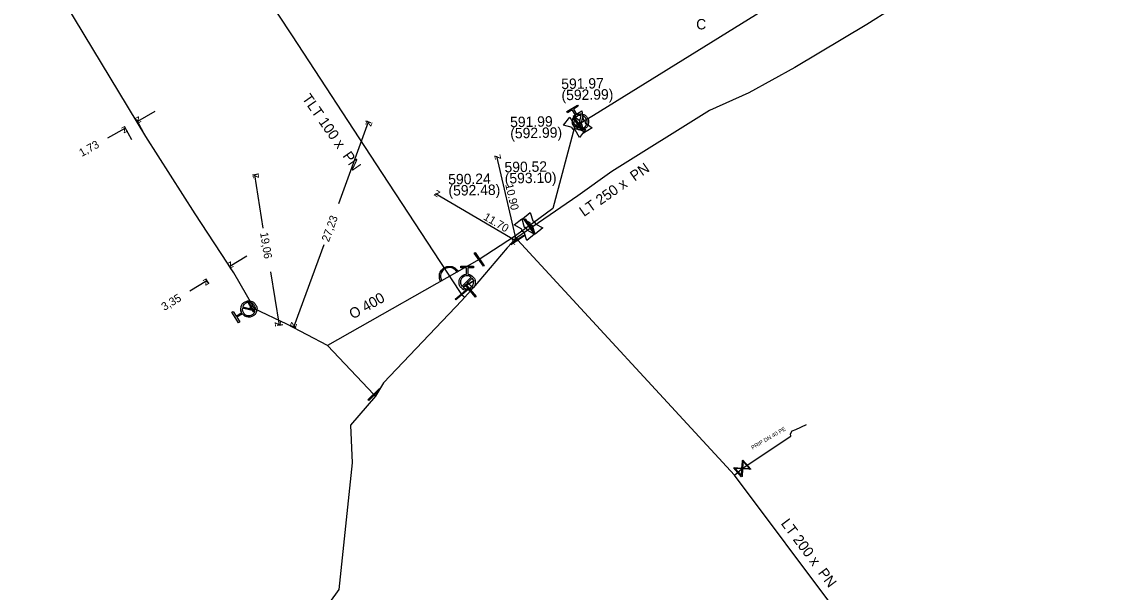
# Model space of a CAD drawing. Extents: x -643842 to -636370, y -1119190 to -1110210.
# Drawn here: x -641353.8 to -641219.2, y -1115449.7 to -1115378.3 of the extents above; entities that cross this region are included whole.
import ezdxf

# ---------------------------------------------------------------- set-up
doc = ezdxf.new("R2010")
doc.units = 0
for name, color, linetype in [('22', 7, 'Continuous'), ('9', 7, 'Continuous'), ('Default', 7, 'Continuous'), ('Level 10', 7, 'Continuous'), ('Level 16', 7, 'Continuous'), ('Level 19', 7, 'Continuous'), ('Level 20', 7, 'Continuous'), ('Level 21', 7, 'Continuous'), ('Level 23', 7, 'Continuous'), ('Level 27', 7, 'Continuous'), ('Level 28', 7, 'Continuous'), ('Level 33', 7, 'Continuous')]:
    doc.layers.add(name, color=color, linetype=linetype)

msp = doc.modelspace()

# ---------------------------------------------------------------- linework, layer by layer
at = {"layer": '9'}
for points in [[(-641299.32, -1115409.6), (-641299.46, -1115409.67)], [(-641301.37, -1115410.74), (-641301.5, -1115410.81)]]:
    msp.add_lwpolyline(points, dxfattribs=at)
at = {"layer": 'Default'}
for points in [[(-641284.48, -1115390), (-641284.16, -1115389.84), (-641283.81, -1115389.93), (-641283.41, -1115390.02), (-641283.19, -1115390.38), (-641282.97, -1115390.73), (-641283.07, -1115391.13), (-641283.16, -1115391.53), (-641283.52, -1115391.75), (-641283.87, -1115391.97), (-641284.27, -1115391.87), (-641284.67, -1115391.78), (-641284.89, -1115391.43), (-641285.11, -1115391.07), (-641285.01, -1115390.67), (-641284.93, -1115390.31), (-641284.64, -1115390.1)], [(-641283.94, -1115390.09), (-641284.22, -1115390.05), (-641284.47, -1115390.21), (-641284.76, -1115390.38), (-641284.83, -1115390.71), (-641284.91, -1115391.04), (-641284.73, -1115391.33), (-641284.58, -1115391.57), (-641284.32, -1115391.67)], [(-641284.14, -1115391.71), (-641283.86, -1115391.74), (-641283.62, -1115391.59), (-641283.33, -1115391.42), (-641283.25, -1115391.09), (-641283.17, -1115390.76), (-641283.35, -1115390.47), (-641283.5, -1115390.23), (-641283.76, -1115390.13)], [(-641283.82, -1115391.22), (-641283.87, -1115391.21), (-641283.92, -1115391.18), (-641283.99, -1115391.14), (-641284.04, -1115391.07), (-641284.08, -1115391), (-641284.08, -1115390.92), (-641284.08, -1115390.86), (-641284.07, -1115390.81)], [(-641283.72, -1115390.6), (-641283.67, -1115390.61), (-641283.62, -1115390.63), (-641283.55, -1115390.68), (-641283.5, -1115390.75), (-641283.46, -1115390.82), (-641283.46, -1115390.9), (-641283.46, -1115390.96), (-641283.47, -1115391.01)], [(-641284.72, -1115391.88), (-641284.77, -1115391.89), (-641284.82, -1115391.88), (-641284.91, -1115391.87), (-641284.97, -1115391.82), (-641285.04, -1115391.77), (-641285.07, -1115391.69), (-641285.09, -1115391.64), (-641285.09, -1115391.58)], [(-641284.84, -1115391.26), (-641284.79, -1115391.25), (-641284.74, -1115391.26), (-641284.65, -1115391.27), (-641284.59, -1115391.32), (-641284.52, -1115391.37), (-641284.49, -1115391.45), (-641284.47, -1115391.5), (-641284.47, -1115391.55)], [(-641290.01, -1115403.27), (-641289.96, -1115403.27), (-641289.91, -1115403.29), (-641289.83, -1115403.32), (-641289.78, -1115403.38), (-641289.73, -1115403.45), (-641289.71, -1115403.53), (-641289.7, -1115403.58), (-641289.71, -1115403.63)], [(-641291.08, -1115404.66), (-641291.13, -1115404.66), (-641291.18, -1115404.64), (-641291.26, -1115404.61), (-641291.31, -1115404.55), (-641291.36, -1115404.48), (-641291.38, -1115404.4), (-641291.39, -1115404.35), (-641291.38, -1115404.29)], [(-641291.06, -1115404.04), (-641291.01, -1115404.04), (-641290.96, -1115404.06), (-641290.88, -1115404.09), (-641290.83, -1115404.15), (-641290.78, -1115404.22), (-641290.76, -1115404.3), (-641290.75, -1115404.35), (-641290.76, -1115404.4)], [(-641290.03, -1115403.89), (-641290.08, -1115403.89), (-641290.13, -1115403.87), (-641290.21, -1115403.84), (-641290.26, -1115403.78), (-641290.31, -1115403.71), (-641290.33, -1115403.63), (-641290.34, -1115403.58), (-641290.33, -1115403.52)], [(-641301.5, -1115410.81), (-641301.66, -1115410.53), (-641301.66, -1115410.18), (-641301.66, -1115409.84), (-641301.48, -1115409.55), (-641301.3, -1115409.27), (-641301.02, -1115409.11), (-641300.75, -1115408.96), (-641300.41, -1115408.96), (-641300.07, -1115408.95), (-641299.77, -1115409.13), (-641299.48, -1115409.31), (-641299.32, -1115409.6)], [(-641299.46, -1115409.67), (-641299.6, -1115409.42), (-641299.85, -1115409.27), (-641300.11, -1115409.11), (-641300.41, -1115409.11), (-641300.7, -1115409.12), (-641300.95, -1115409.25), (-641301.19, -1115409.38), (-641301.35, -1115409.64), (-641301.51, -1115409.89), (-641301.51, -1115410.19), (-641301.51, -1115410.49), (-641301.37, -1115410.74)], [(-641298.11, -1115409.94), (-641297.75, -1115409.97), (-641297.49, -1115410.23), (-641297.2, -1115410.53), (-641297.2, -1115410.94), (-641297.2, -1115411.36), (-641297.49, -1115411.65), (-641297.79, -1115411.94), (-641298.2, -1115411.94), (-641298.61, -1115411.94), (-641298.91, -1115411.65), (-641299.2, -1115411.36), (-641299.2, -1115410.94), (-641299.2, -1115410.53), (-641298.91, -1115410.23), (-641298.65, -1115409.97), (-641298.29, -1115409.94)], [(-641297.69, -1115410.3), (-641297.91, -1115410.13), (-641298.2, -1115410.13), (-641298.54, -1115410.13), (-641298.78, -1115410.36), (-641299.01, -1115410.6), (-641299.01, -1115410.94), (-641299.01, -1115411.23), (-641298.84, -1115411.45)], [(-641298.71, -1115411.58), (-641298.49, -1115411.75), (-641298.2, -1115411.75), (-641297.87, -1115411.75), (-641297.63, -1115411.51), (-641297.39, -1115411.28), (-641297.39, -1115410.94), (-641297.39, -1115410.65), (-641297.56, -1115410.43)], [(-641326.35, -1115414.73), (-641326.52, -1115414.41), (-641326.43, -1115414.05), (-641326.34, -1115413.65), (-641325.99, -1115413.43), (-641325.64, -1115413.21), (-641325.23, -1115413.31), (-641324.83, -1115413.4), (-641324.61, -1115413.75), (-641324.39, -1115414.1), (-641324.49, -1115414.51), (-641324.58, -1115414.91), (-641324.93, -1115415.13), (-641325.28, -1115415.35), (-641325.69, -1115415.26), (-641326.04, -1115415.18), (-641326.26, -1115414.88)], [(-641324.65, -1115414.37), (-641324.62, -1115414.1), (-641324.77, -1115413.85), (-641324.95, -1115413.57), (-641325.28, -1115413.49), (-641325.6, -1115413.41), (-641325.89, -1115413.59), (-641326.14, -1115413.75), (-641326.23, -1115414.01)], [(-641326.27, -1115414.19), (-641326.31, -1115414.46), (-641326.15, -1115414.71), (-641325.97, -1115415), (-641325.65, -1115415.08), (-641325.32, -1115415.15), (-641325.03, -1115414.97), (-641324.78, -1115414.82), (-641324.69, -1115414.55)]]:
    msp.add_open_spline(points, degree=3, dxfattribs=at)
at = {"layer": 'Level 10'}
for points in [[(-641337.19, -1115389.61), (-641339.38, -1115390.83)], [(-641338.56, -1115392.28), (-641339.5, -1115390.61)], [(-641314.24, -1115401.11), (-641310.51, -1115390.9)], [(-641310.91, -1115390.75), (-641310.28, -1115390.98)], [(-641343.07, -1115392.89), (-641340.89, -1115391.67)], [(-641340.07, -1115393.12), (-641341.01, -1115391.45)], [(-641294.53, -1115395.16), (-641292.07, -1115405.78)], [(-641324.25, -1115397.43), (-641324.98, -1115397.55)], [(-641323.65, -1115404.19), (-641324.73, -1115397.51)], [(-641302.16, -1115399.86), (-641292.07, -1115405.78)], [(-641316.11, -1115406.26), (-641319.84, -1115416.48)], [(-641325.72, -1115407.66), (-641327.85, -1115408.97)], [(-641327.61, -1115409.36), (-641327.98, -1115408.75)], [(-641322.76, -1115409.64), (-641321.68, -1115416.32)], [(-641332.84, -1115412.01), (-641330.71, -1115410.71)], [(-641330.47, -1115411.1), (-641330.84, -1115410.5)], [(-641321.2, -1115416.24), (-641321.92, -1115416.36)], [(-641320.24, -1115416.33), (-641319.6, -1115416.56)]]:
    msp.add_lwpolyline(points, dxfattribs=at)
at = {"layer": 'Level 16'}
for points in [[(-641284.85, -1115390.3), (-641283.71, -1115391.94), (-641283.81, -1115392.02), (-641284.95, -1115390.38), (-641284.85, -1115390.3)], [(-641290.96, -1115403.03), (-641289.82, -1115404.67), (-641289.92, -1115404.74), (-641291.06, -1115403.1), (-641290.96, -1115403.03)], [(-641291.05, -1115405.15), (-641292.72, -1115406.26), (-641292.79, -1115406.15), (-641291.12, -1115405.04), (-641291.05, -1115405.15)], [(-641297.2, -1115407.23), (-641296.06, -1115408.87), (-641296.16, -1115408.94), (-641297.3, -1115407.31), (-641297.2, -1115407.23)], [(-641297.33, -1115410.78), (-641298.6, -1115411.56), (-641298.65, -1115411.48), (-641297.38, -1115410.7), (-641297.33, -1115410.78)], [(-641297.16, -1115412.81), (-641298.45, -1115411.28), (-641298.36, -1115411.2), (-641297.07, -1115412.73), (-641297.16, -1115412.81)], [(-641298.08, -1115411.86), (-641299.6, -1115413.15), (-641299.68, -1115413.06), (-641298.16, -1115411.77), (-641298.08, -1115411.86)], [(-641325.51, -1115413.33), (-641324.78, -1115414.64), (-641324.86, -1115414.68), (-641325.59, -1115413.37), (-641325.51, -1115413.33)], [(-641309.07, -1115424.32), (-641310.49, -1115425.72), (-641310.58, -1115425.63), (-641309.16, -1115424.23), (-641309.07, -1115424.32)], [(-641263.77, -1115433.17), (-641262.78, -1115434.29), (-641262.83, -1115434.34), (-641262.96, -1115434.32), (-641263.79, -1115434.27), (-641263.86, -1115435.24), (-641263.91, -1115435.28), (-641264.89, -1115434.15), (-641264.85, -1115434.11), (-641263.88, -1115434.18), (-641263.82, -1115433.34), (-641263.82, -1115433.21), (-641263.77, -1115433.17)], [(-641263.94, -1115435.11), (-641263.88, -1115434.26), (-641264.72, -1115434.21), (-641263.94, -1115435.11)], [(-641263.73, -1115433.35), (-641263.79, -1115434.18), (-641262.95, -1115434.24), (-641263.73, -1115433.35)]]:
    msp.add_lwpolyline(points, dxfattribs=at)
at = {"layer": 'Level 21'}
for points in [[(-641195.85, -1115330.09), (-641196.16, -1115330.51), (-641196.53, -1115330.89), (-641200.44, -1115335.91), (-641204.71, -1115341.41), (-641205.04, -1115341.83), (-641205.67, -1115342.34), (-641206.74, -1115343.04), (-641244.58, -1115366.57), (-641282.42, -1115390.1), (-641283.77, -1115390.91), (-641284.45, -1115391.26), (-641284.69, -1115391.38), (-641284.78, -1115391.57), (-641287.49, -1115401.72), (-641290.02, -1115403.58), (-641290.75, -1115404.11), (-641291.07, -1115404.35), (-641292.27, -1115405.2)], [(-641332.24, -1115361.74), (-641321.84, -1115377.43), (-641320.05, -1115380.14), (-641309.6, -1115396.12), (-641299.16, -1115412.11), (-641298.88, -1115412.46), (-641298.47, -1115412.79)], [(-641315.63, -1115418.84), (-641320.7, -1115416.16), (-641324.77, -1115414.27), (-641324.98, -1115413.88), (-641327.35, -1115409.78), (-641332.16, -1115402.39), (-641338.32, -1115392.72), (-641353.85, -1115366.97)], [(-641239.14, -1115372.91), (-641248.29, -1115378.72), (-641257.25, -1115384.08), (-641263, -1115387.26), (-641267.92, -1115389.46), (-641280.13, -1115397.11), (-641284.39, -1115400.13), (-641292.09, -1115405.43)], [(-641292.27, -1115405.2), (-641296.68, -1115408.09), (-641315.63, -1115418.84)], [(-641292.09, -1115405.43), (-641293.18, -1115406.63)], [(-641252.02, -1115452.12), (-641264.8, -1115435.07), (-641291.92, -1115405.65), (-641292.09, -1115405.43)], [(-641293.18, -1115406.63), (-641297.45, -1115411.64), (-641297.76, -1115412), (-641298.87, -1115413.22), (-641308.66, -1115423.5), (-641309.63, -1115425.18)], [(-641309.63, -1115425.18), (-641309.83, -1115424.97), (-641315.63, -1115418.84)], [(-641309.63, -1115425.18), (-641312.78, -1115428.81), (-641312.57, -1115433.51), (-641314.23, -1115449.36), (-641316.76, -1115452.91), (-641336.75, -1115483.67)]]:
    msp.add_lwpolyline(points, dxfattribs=at)
at = {"layer": 'Level 23'}
for points in [[(-641284.45, -1115391.26), (-641284.33, -1115391.16), (-641284.04, -1115390.9)], [(-641297.45, -1115411.64), (-641297.99, -1115411.13), (-641298.2, -1115410.94)], [(-641325.46, -1115414.28), (-641325.19, -1115414.01), (-641324.98, -1115413.88)], [(-641264.8, -1115435.07), (-641263.84, -1115434.23), (-641257.77, -1115430.18), (-641257.81, -1115429.87), (-641257.6, -1115429.51), (-641257.16, -1115429.36), (-641255.81, -1115428.72)]]:
    msp.add_lwpolyline(points, dxfattribs=at)
at = {"layer": 'Level 28'}
for points in [[(-641284.95, -1115390.17), (-641283.88, -1115389.52), (-641283.72, -1115390.6)], [(-641286.15, -1115391.3), (-641285.38, -1115390.31), (-641284.84, -1115391.26)], [(-641284.07, -1115390.81), (-641284.95, -1115390.17)], [(-641283.47, -1115391.01), (-641282.59, -1115391.65), (-641283.66, -1115392.3), (-641283.82, -1115391.22)], [(-641285.09, -1115391.58), (-641286.15, -1115391.3)], [(-641284.47, -1115391.55), (-641283.41, -1115391.84), (-641284.18, -1115392.83), (-641284.72, -1115391.88)], [(-641292.34, -1115403.78), (-641291.38, -1115402.99), (-641291.06, -1115404.04)], [(-641291.29, -1115403.01), (-641290.33, -1115402.22), (-641290.01, -1115403.27)], [(-641290.33, -1115403.52), (-641291.29, -1115403.01)], [(-641291.38, -1115404.29), (-641292.34, -1115403.78)], [(-641290.76, -1115404.4), (-641289.8, -1115404.92), (-641290.76, -1115405.71), (-641291.08, -1115404.66)], [(-641289.71, -1115403.63), (-641288.75, -1115404.15), (-641289.71, -1115404.94), (-641290.03, -1115403.89)]]:
    msp.add_lwpolyline(points, dxfattribs=at)
at = {"layer": 'Level 33'}
for points in [[(-641284.64, -1115390.1), (-641285.07, -1115389.4), (-641285.66, -1115389.76), (-641285.75, -1115389.61), (-641284.42, -1115388.79), (-641284.33, -1115388.94), (-641284.91, -1115389.3), (-641284.48, -1115390)], [(-641284.32, -1115391.67), (-641283.94, -1115390.09)], [(-641283.76, -1115390.13), (-641284.14, -1115391.71)], [(-641298.29, -1115409.94), (-641298.29, -1115409.12), (-641298.98, -1115409.12), (-641298.98, -1115408.94), (-641297.42, -1115408.94), (-641297.42, -1115409.12), (-641298.11, -1115409.12), (-641298.11, -1115409.94)], [(-641298.84, -1115411.45), (-641297.69, -1115410.3)], [(-641297.56, -1115410.43), (-641298.71, -1115411.58)], [(-641326.23, -1115414.01), (-641324.65, -1115414.37)], [(-641326.26, -1115414.88), (-641326.95, -1115415.32), (-641326.59, -1115415.9), (-641326.75, -1115416), (-641327.57, -1115414.67), (-641327.42, -1115414.58), (-641327.05, -1115415.16), (-641326.35, -1115414.73)], [(-641324.69, -1115414.55), (-641326.27, -1115414.19)]]:
    msp.add_lwpolyline(points, dxfattribs=at)

# ---------------------------------------------------------------- texts
at = {"layer": '22'}
msp.add_text('PRIP DN 40 PE', height=0.5, rotation=30.538, dxfattribs=at).set_placement((-641262.54, -1115431.88))
at = {"layer": 'Level 10'}
for s, rotation, p in [('z', 209.2007, (-641339.18, -1115390.15)), ('z', 69.9738, (-641310.21, -1115391.54)), ('z', 29.2007, (-641341.08, -1115392.35)), ('1,73', 29.2007, (-641346.32, -1115395.28)), ('z', 103.0593, (-641293.93, -1115395.53)), ('z', 99.2236, (-641324.16, -1115397.92)), ('10.90', 283.0593, (-641293.44, -1115398.74)), ('z', 149.615, (-641301.48, -1115399.68)), ('27,23', 69.9738, (-641315.47, -1115405.96)), ('11.70', 329.615, (-641296.25, -1115403.04)), ('19,06', 279.2236, (-641324.06, -1115404.76)), ('z', 329.615, (-641292.75, -1115405.96)), ('z', 283.0593, (-641292.67, -1115405.4)), ('z', 211.3958, (-641327.68, -1115408.28)), ('z', 31.3958, (-641330.88, -1115411.4)), ('3,35', 31.3958, (-641336.01, -1115414.53)), ('z', 279.2236, (-641322.25, -1115415.91)), ('z', 249.9738, (-641320.14, -1115415.84))]:
    msp.add_text(s, height=1, rotation=rotation, dxfattribs=at).set_placement(p)
at = {"layer": 'Level 19'}
msp.add_text('C', height=1.3, dxfattribs=at).set_placement((-641269.59, -1115379.33))
at = {"layer": 'Level 20'}
for s, rotation, p in [('TLT 100 x  PN ', 305.1239, (-641318.87, -1115387.96)), ('LT 250 x  PN ', 34.9663, (-641283.61, -1115402.79)), ('O 400', 29.5753, (-641312.47, -1115415.6)), ('LT 200 x  PN ', 306.8446, (-641259.07, -1115441.1))]:
    msp.add_text(s, height=1.3, rotation=rotation, dxfattribs=at).set_placement(p)
at = {"layer": 'Level 27'}
for s, p in [('591.97', (-641286.43, -1115386.79)), ('(592.99)', (-641286.4, -1115388.19)), ('591.99', (-641292.82, -1115391.56)), ('(592.99)', (-641292.8, -1115392.96)), ('590.52', (-641293.52, -1115397.2)), ('590.24', (-641300.55, -1115398.72)), ('(593.10)', (-641293.49, -1115398.6)), ('(592.48)', (-641300.52, -1115400.12))]:
    msp.add_text(s, height=1.3, rotation=1, dxfattribs=at).set_placement(p)

doc.saveas('drawing.dxf')
